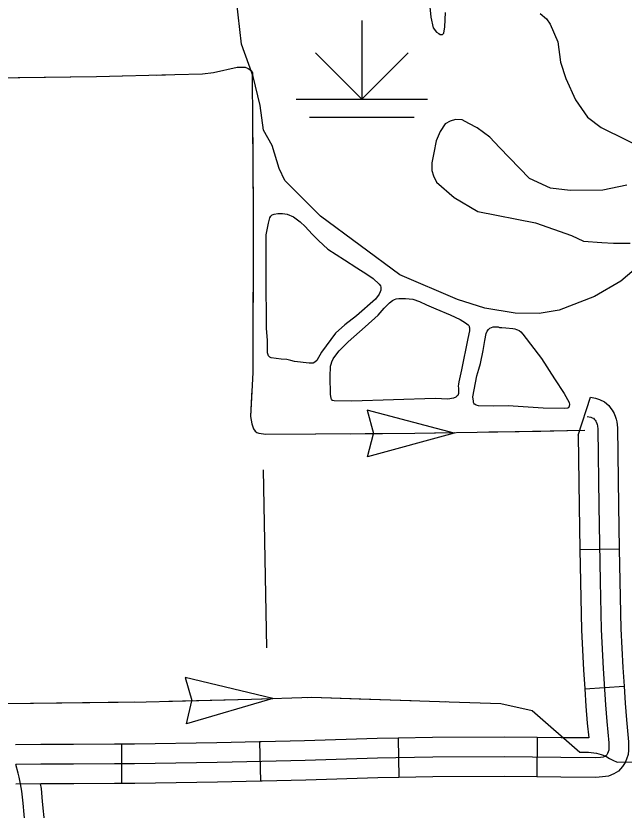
# Model space of a CAD drawing. Extents: x 1084508 to 1142749, y 1057638 to 1093403.
# Drawn here: x 1117796 to 1118524, y 1059140 to 1060091 of the extents above; entities that cross this region are included whole.
import ezdxf

# ---------------------------------------------------------------- set-up
doc = ezdxf.new("R2010")
doc.units = 0
for name, color, linetype in [('Level 32', 7, 'Continuous'), ('Level 35', 7, 'Continuous'), ('Level 43', 7, 'Continuous'), ('Level 44', 7, 'Continuous'), ('Level 45', 7, 'Continuous'), ('Level 47', 7, 'Continuous'), ('Level 5', 7, 'Continuous')]:
    doc.layers.add(name, color=color, linetype=linetype)

msp = doc.modelspace()

# ---------------------------------------------------------------- linework, layer by layer
at = {"layer": 'Level 32'}
for p, q in [((1118468.79, 1059589.24), (1118483.6, 1059634.43)), ((1118470.77, 1059452.27), (1118517.85, 1059453.21)), ((1118476.61, 1059285.67), (1118523.6, 1059288.6)), ((1118253.17, 1059226.52), (1118254.02, 1059179.45)), ((1118419.49, 1059227.23), (1118419.15, 1059180.15)), ((1117922.23, 1059219.12), (1117922.23, 1059172.04)), ((1118087.4, 1059221.94), (1118088.46, 1059174.87))]:
    msp.add_line(p, q, dxfattribs=at)
for points in [[(1118483.6, 1059634.43), (1118489.41, 1059633.41), (1118494.35, 1059631.89), (1118500.08, 1059629.02), (1118505.37, 1059624.39), (1118507.72, 1059621.15), (1118509.42, 1059618.97), (1118511.79, 1059614.82), (1118513.34, 1059610.48), (1118513.99, 1059608.33), (1118514.89, 1059605.01), (1118515.78, 1059597.91), (1118516.82, 1059504.86), (1118517.85, 1059453.21)], [(1118479.51, 1059611.25), (1118483.88, 1059610.48), (1118485.56, 1059609.96), (1118486.84, 1059609.32), (1118487.87, 1059608.42), (1118488.9, 1059607), (1118489.81, 1059605.84), (1118490.32, 1059604.94), (1118490.96, 1059603.14), (1118491.35, 1059601.85), (1118491.74, 1059600.43), (1118492.25, 1059596.31), (1118493.28, 1059504.49), (1118495.08, 1059413.95), (1118496.37, 1059356.52), (1118498.69, 1059309.77), (1118501.39, 1059266.5), (1118503.06, 1059246.41), (1118505.51, 1059221.03), (1118505.51, 1059215.63), (1118505.38, 1059213.82), (1118505.25, 1059212.02), (1118504.48, 1059209.96), (1118503.71, 1059208.03), (1118502.81, 1059206.61), (1118501.78, 1059205.45), (1118500.49, 1059204.68), (1118498.69, 1059203.91), (1118495.47, 1059203.52), (1118489.29, 1059203.13), (1118448, 1059203.49), (1118380.19, 1059203.97), (1118294.65, 1059203.73), (1118228.51, 1059202.53), (1118142.01, 1059199.89), (1118090.02, 1059198.46), (1118036.58, 1059197.26), (1117937.86, 1059195.58), (1117913.66, 1059195.58), (1117864.9, 1059195.34), (1117825.6, 1059195.34), (1117795.55, 1059194.97)], [(1118468.79, 1059589.24), (1118469.74, 1059504.12), (1118470.77, 1059452.27)], [(1118517.85, 1059453.21), (1118518.62, 1059414.45), (1118519.9, 1059357.36), (1118522.19, 1059311.08), (1118523.6, 1059288.6)], [(1118470.77, 1059452.27), (1118471.55, 1059413.46), (1118472.84, 1059355.67), (1118475.18, 1059308.45), (1118476.61, 1059285.67)], [(1118523.6, 1059288.6), (1118524.87, 1059268.21), (1118526.51, 1059248.51), (1118529.05, 1059222.17), (1118529.05, 1059214.79), (1118528.86, 1059212.15), (1118528.49, 1059206.95), (1118526.43, 1059201.46), (1118524.75, 1059197.25), (1118521.66, 1059192.39), (1118516.98, 1059187.12), (1118511.24, 1059183.67), (1118504.86, 1059180.94), (1118497.61, 1059180.07), (1118489.92, 1059179.59), (1118447.82, 1059179.95), (1118419.15, 1059180.15)], [(1118476.61, 1059285.67), (1118477.91, 1059264.78), (1118479.62, 1059244.3), (1118481.31, 1059226.74), (1118448.19, 1059227.03), (1118419.49, 1059227.23)], [(1118253.17, 1059226.52), (1118227.94, 1059226.06), (1118141.33, 1059223.42), (1118089.43, 1059221.99), (1118087.4, 1059221.94)], [(1118419.49, 1059227.23), (1118380.24, 1059227.51), (1118294.4, 1059227.27), (1118253.17, 1059226.52)], [(1117922.23, 1059219.12), (1117913.6, 1059219.12), (1117864.84, 1059218.88), (1117825.46, 1059218.88), (1117795.26, 1059218.51)], [(1118087.4, 1059221.94), (1118036.12, 1059220.79), (1117937.66, 1059219.12), (1117922.23, 1059219.12)], [(1118254.02, 1059179.45), (1118229.09, 1059179), (1118142.7, 1059176.36), (1118090.61, 1059174.92), (1118088.46, 1059174.87)], [(1118419.15, 1059180.15), (1118380.14, 1059180.43), (1118294.89, 1059180.19), (1118254.02, 1059179.45)], [(1117922.23, 1059172.04), (1117913.72, 1059172.04), (1117864.96, 1059171.8), (1117825.75, 1059171.8), (1117795.83, 1059171.43)], [(1118088.46, 1059174.87), (1118037.05, 1059173.72), (1117938.06, 1059172.04), (1117922.23, 1059172.04)]]:
    msp.add_lwpolyline(points, dxfattribs=at)
at = {"layer": 'Level 35'}
for points in [[(1118290.25, 1060110.23), (1118292.39, 1060089.37), (1118295.07, 1060076.54), (1118299.34, 1060071.19), (1118302.01, 1060069.59), (1118303.62, 1060068.52), (1118306.29, 1060068.52), (1118307.89, 1060070.12), (1118308.96, 1060077.61), (1118310.03, 1060094.72)], [(1118423.36, 1060093.65), (1118430.84, 1060087.23), (1118435.12, 1060080.82), (1118444.21, 1060059.96), (1118447.42, 1060035.36), (1118453.83, 1060016.11), (1118465.59, 1059990.44), (1118480.02, 1059969.58), (1118496.06, 1059957.28), (1118555.93, 1059927.87)], [(1118527.07, 1059888.29), (1118498.2, 1059882.41), (1118459.18, 1059881.88), (1118435.66, 1059884.55), (1118410.53, 1059896.31), (1118374.72, 1059933.21), (1118362.95, 1059945.51), (1118347.99, 1059956.75), (1118337.83, 1059962.09), (1118329.81, 1059966.37), (1118321.79, 1059966.91), (1118315.38, 1059964.77), (1118309.5, 1059961.56), (1118303.62, 1059952.47), (1118298.81, 1059941.24), (1118296.13, 1059926.8), (1118293.46, 1059915.03), (1118293.46, 1059905.94), (1118295.6, 1059899.52), (1118299.34, 1059892.04), (1118320.19, 1059873.32), (1118348.52, 1059856.74), (1118417.48, 1059843.37), (1118460.78, 1059827.86), (1118475.21, 1059821.44), (1118497.13, 1059819.84), (1118511.03, 1059818.77), (1118530.81, 1059818.77)]]:
    msp.add_lwpolyline(points, dxfattribs=at)
for points in [[(1118178.35, 1059711.04), (1118161.69, 1059688.26), (1118155.81, 1059678.42), (1118153.42, 1059676.26), (1118151.74, 1059675.42), (1118150.18, 1059675.18), (1118146.7, 1059675.06), (1118129.2, 1059677.34), (1118124.64, 1059678.3), (1118119.97, 1059679.74), (1118113.37, 1059680.22), (1118101.26, 1059681.66), (1118099.83, 1059682.38), (1118098.75, 1059683.22), (1118098.15, 1059684.18), (1118097.55, 1059685.14), (1118097.07, 1059687.66), (1118096.95, 1059702.65), (1118095.87, 1059716.68), (1118095.15, 1059780.49), (1118095.39, 1059828.7), (1118097.91, 1059842.74), (1118099.83, 1059849.21), (1118100.78, 1059851.13), (1118102.46, 1059852.57), (1118104.86, 1059853.53), (1118109.06, 1059854.25), (1118114.69, 1059854.37), (1118120.57, 1059853.53), (1118127.88, 1059850.29), (1118136.03, 1059844.3), (1118142.15, 1059838.66), (1118150.3, 1059829.54), (1118157.85, 1059822.11), (1118169, 1059811.67), (1118188.9, 1059798.72), (1118203.89, 1059789.48), (1118215.76, 1059781.81), (1118223.19, 1059776.41), (1118230.63, 1059769.81), (1118232.06, 1059767.66), (1118232.42, 1059766.22), (1118232.66, 1059764.18), (1118232.42, 1059762.74), (1118231.58, 1059760.58), (1118230.51, 1059757.7), (1118226.07, 1059751.94), (1118203.41, 1059732.03), (1118189.5, 1059721)], [(1118333.91, 1059723.54), (1118336.92, 1059721.24), (1118337.87, 1059720.29), (1118338.27, 1059719.66), (1118338.35, 1059718.87), (1118338.51, 1059717.44), (1118338.67, 1059714.03), (1118336.84, 1059704.6), (1118329.16, 1059667.13), (1118325.92, 1059653.1), (1118325.28, 1059650.25), (1118324.96, 1059647.56), (1118325.28, 1059645.26), (1118325.6, 1059640.74), (1118325.52, 1059638.84), (1118325.2, 1059637.81), (1118324.57, 1059636.62), (1118323.54, 1059635.67), (1118322.35, 1059634.72), (1118319.66, 1059633.53), (1118312.53, 1059632.34), (1118297.72, 1059633.06), (1118197.93, 1059629.81), (1118176.68, 1059630.09), (1118174.7, 1059630.56), (1118174.11, 1059631.14), (1118173.41, 1059632.08), (1118172.94, 1059632.9), (1118172.24, 1059638.04), (1118171.77, 1059658.74), (1118172.47, 1059671.48), (1118173.06, 1059674.05), (1118173.99, 1059676.74), (1118175.51, 1059680.25), (1118177.38, 1059683.29), (1118182.64, 1059689.96), (1118193.4, 1059700.6), (1118213.85, 1059718.72), (1118229.16, 1059732.75), (1118236.52, 1059740.93), (1118242.95, 1059747.25), (1118246.57, 1059750.17), (1118248.91, 1059751.34), (1118250.78, 1059752.04), (1118254.05, 1059752.63), (1118258.14, 1059752.74), (1118262, 1059752.74), (1118266.44, 1059752.39), (1118270.88, 1059751.81), (1118278.71, 1059749.23), (1118287.13, 1059745.03), (1118298.35, 1059740.23), (1118315.41, 1059732.98), (1118327.33, 1059727.37)], [(1118402.27, 1059710.01), (1118424.96, 1059680.82), (1118440.53, 1059656.59), (1118451.98, 1059639.08), (1118457.82, 1059628.26), (1118458.25, 1059625.89), (1118457.82, 1059623.72), (1118456.96, 1059621.99), (1118455.88, 1059621.34), (1118452.63, 1059620.91), (1118426.91, 1059621.56), (1118384.76, 1059624.16), (1118367.68, 1059623.72), (1118349.3, 1059624.16), (1118346.49, 1059624.8), (1118345.41, 1059625.67), (1118344.76, 1059626.32), (1118343.9, 1059627.18), (1118343.25, 1059628.26), (1118343.25, 1059629.78), (1118342.82, 1059634.97), (1118347.36, 1059660.05), (1118349.74, 1059668.06), (1118351.9, 1059674.98), (1118355.14, 1059690.55), (1118356.87, 1059702.22), (1118358.6, 1059710.87), (1118359.68, 1059713.69), (1118361.19, 1059715.63), (1118363.14, 1059717.15), (1118367.03, 1059718.66), (1118368.76, 1059718.88), (1118370.92, 1059718.88), (1118372.78, 1059718.66), (1118374.44, 1059717.95), (1118377.16, 1059717.78), (1118382.17, 1059717.43), (1118390.5, 1059716.55), (1118393.05, 1059716.2), (1118394.89, 1059715.67), (1118396.21, 1059714.97), (1118397.88, 1059714.18), (1118399.98, 1059712.77)]]:
    msp.add_lwpolyline(points, close=True, dxfattribs=at)
at = {"layer": 'Level 43'}
for p, q in [((1118320.29, 1059591.66), (1118216.06, 1059618.87)), ((1118216.06, 1059618.87), (1118223.66, 1059591.23)), ((1118320.29, 1059591.66), (1118216.42, 1059563.11)), ((1118216.42, 1059563.11), (1118223.67, 1059590.86)), ((1118103.08, 1059273.98), (1117998.35, 1059299.21)), ((1117998.35, 1059299.21), (1118006.47, 1059271.72)), ((1118103.08, 1059273.98), (1117999.77, 1059243.47)), ((1117999.77, 1059243.47), (1118006.49, 1059271.35))]:
    msp.add_line(p, q, dxfattribs=at)
for points in [[(1117647.35, 1060015.08), (1117892.35, 1060018.22), (1117985.91, 1060020.5), (1118019.28, 1060021.36), (1118032.4, 1060023.07), (1118060.63, 1060029.35), (1118070.04, 1060029.63), (1118073.75, 1060027.92), (1118076.32, 1060026.21), (1118078.03, 1060024.78), (1118078.89, 1060022.5), (1118078.6, 1060017.65), (1118079.74, 1059857.29), (1118079.17, 1059664.12), (1118076.6, 1059611.33), (1118078.32, 1059602.77), (1118079.17, 1059599.06), (1118080.31, 1059596.49), (1118082.31, 1059593.92), (1118084.02, 1059592.21), (1118086.59, 1059591.64), (1118094.86, 1059590.21), (1118273.12, 1059591.35), (1118372.66, 1059593.07), (1118476.48, 1059595.06)], [(1117964.21, 1060019.97), (1117985.91, 1060020.5), (1118019.28, 1060021.36), (1118032.4, 1060023.07), (1118060.63, 1060029.35), (1118070.04, 1060029.63), (1118073.75, 1060027.92), (1118076.32, 1060026.21), (1118078.03, 1060024.78), (1118078.89, 1060022.5), (1118078.6, 1060017.65), (1118078.61, 1060016.7)], [(1117798.51, 1060017.02), (1117860.66, 1060017.81)], [(1117860.66, 1060017.81), (1117892.35, 1060018.22), (1117922.79, 1060018.96)], [(1118078.9, 1059975.26), (1118079.74, 1059857.29), (1118079.72, 1059850.97)], [(1118079.6, 1059809.54), (1118079.23, 1059685.24)], [(1118078.19, 1059643.83), (1118076.6, 1059611.33), (1118078.32, 1059602.77), (1118079.17, 1059599.06), (1118080.31, 1059596.49), (1118082.31, 1059593.92), (1118084.02, 1059592.21), (1118086.59, 1059591.64), (1118094.86, 1059590.21), (1118154.57, 1059590.59)], [(1118196, 1059590.86), (1118273.12, 1059591.35), (1118320.29, 1059592.16)], [(1118361.72, 1059592.88), (1118372.66, 1059593.07), (1118423.85, 1059594.05)], [(1118423.85, 1059594.05), (1118470.66, 1059594.95)], [(1117783.43, 1059268), (1117951.86, 1059270.14), (1118077.65, 1059273.34), (1118150.14, 1059275.47), (1118314.31, 1059270.14), (1118376.14, 1059268), (1118413.45, 1059259.47), (1118470.54, 1059209.83), (1118481.02, 1059209.59), (1118490.54, 1059208.64), (1118496.25, 1059206.97), (1118501.97, 1059204.82), (1118506.02, 1059202.2), (1118510.3, 1059200.06), (1118515.3, 1059197.92), (1118592.2, 1059198.39)], [(1117978.83, 1059270.82), (1118077.65, 1059273.34), (1118103.08, 1059274.08)], [(1118144.49, 1059275.3), (1118150.14, 1059275.47), (1118206.61, 1059273.64)], [(1118206.61, 1059273.64), (1118268.73, 1059271.62)], [(1117813.12, 1059268.38), (1117937.4, 1059269.95)], [(1118310.14, 1059270.27), (1118314.31, 1059270.14), (1118376.14, 1059268), (1118413.45, 1059259.47), (1118428.53, 1059246.36)]]:
    msp.add_lwpolyline(points, dxfattribs=at)
at = {"layer": 'Level 44'}
for p, q in [((1118209.74, 1060085.34), (1118209.74, 1059991.18)), ((1118209.74, 1059991.18), (1118154.25, 1060046.66)), ((1118209.74, 1059991.18), (1118265.22, 1060046.66)), ((1118131.27, 1059991.18), (1118288.21, 1059991.18)), ((1118146.96, 1059969.78), (1118272.51, 1059969.78))]:
    msp.add_line(p, q, dxfattribs=at)
at = {"layer": 'Level 45'}
for points in [[(1117849.56, 1058580.8), (1117848.44, 1058609.94), (1117835.71, 1058780.79), (1117826.78, 1058874.21), (1117821.16, 1058944.32), (1117814.39, 1059020.21), (1117810.09, 1059087.34), (1117806.95, 1059121.4), (1117804.31, 1059148.68), (1117803.04, 1059162.93), (1117801.38, 1059171.72), (1117799.82, 1059179.63), (1117798.69, 1059184.72), (1117795.55, 1059194.97)], [(1117834.28, 1059077.93), (1117833.56, 1059089.17), (1117830.39, 1059123.61), (1117827.75, 1059150.86), (1117826.38, 1059166.17), (1117825.32, 1059171.8)]]:
    msp.add_lwpolyline(points, dxfattribs=at)
at = {"layer": 'Level 47'}
msp.add_lwpolyline([(1118602.05, 1059843.9), (1118578.16, 1059822.78), (1118519.82, 1059773.31), (1118488.14, 1059754.96), (1118445.91, 1059738.84), (1118422.18, 1059734.58), (1118393.13, 1059734.95), (1118357.01, 1059741.07), (1118324.23, 1059751.63), (1118255.33, 1059781.09), (1118160.31, 1059851.13), (1118117.52, 1059893.93), (1118110.86, 1059908.39), (1118102.52, 1059935.62), (1118091.96, 1059953.97), (1118088.07, 1059983.43), (1118079.74, 1060018.45), (1118065.85, 1060056.81), (1118059.74, 1060110.17)], dxfattribs=at)
at = {"layer": 'Level 5'}
msp.add_lwpolyline([(1118091.65, 1059547.59), (1118095.52, 1059334.59)], dxfattribs=at)

doc.saveas('drawing.dxf')
